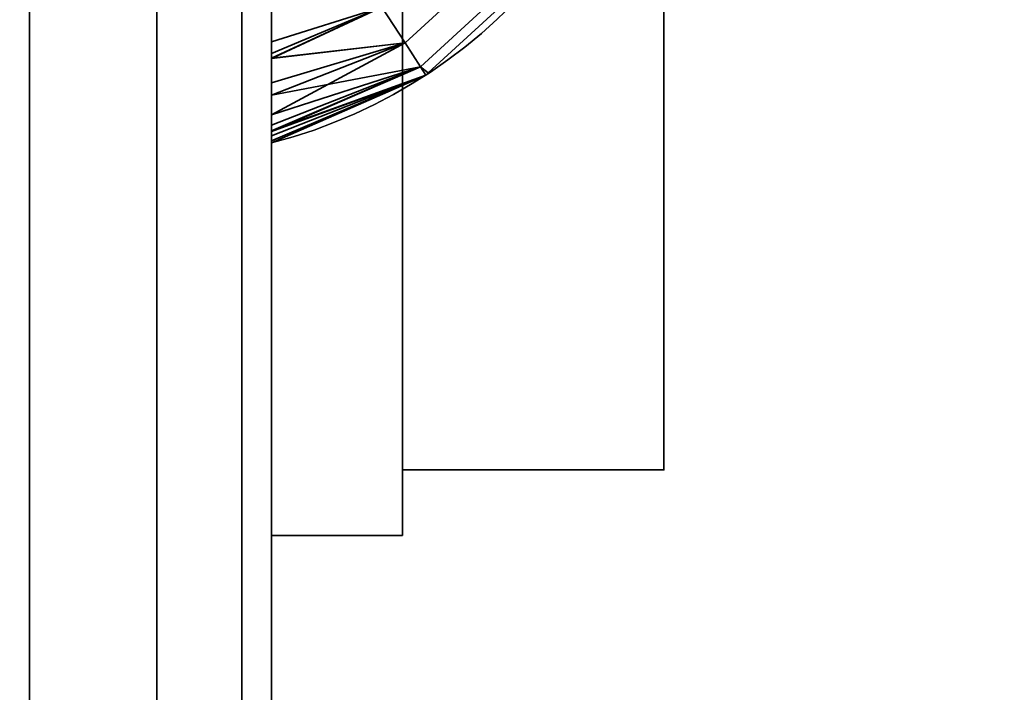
# Model space of a CAD drawing. Header units: millimetres. Extents: x -503 to 6703, y -110 to 249.
# Tile 246 of 656: x 332.57 to 340.1, y -23.7 to -18.56. Entities that reach past the tile are written whole.
import ezdxf

# ---------------------------------------------------------------- set-up
doc = ezdxf.new("R2010")
doc.units = ezdxf.units.MM
doc.layers.add('151', color=7, linetype='Continuous', true_color=0xffffff)

# ---------------------------------------------------------------- blocks, each defined once
blk = doc.blocks.new('UG_SURFACE_086')
at = {"layer": '151', "color": 252, "linetype": 'Continuous', "lineweight": 35}
for points in [[(-368, -9.3, 2075.2499), (-368, -26.22, 2075.2499), (368, -26.22, 2075.2499), (368, -9.3, 2075.2499)], [(-366.5, -9.3, 2073.75), (366.5, -9.3, 2073.75), (366.5, -26.22, 2073.75), (-366.5, -26.22, 2073.75)]]:
    blk.add_3dface(points, dxfattribs=at)
blk = doc.blocks.new('UG_SURFACE_089')
at = {"layer": '151', "color": 252, "linetype": 'Continuous', "lineweight": 35}
for points in [[(331.5, -3.5, 346.25), (331.5, -27.5, 346.25), (332.648, -27.5, 346.0217), (332.648, -3.5, 346.0217)], [(332.648, -3.5, 307.4784), (332.648, -27.5, 307.4784), (331.5, -27.5, 307.25), (331.5, -3.5, 307.25)], [(332.648, -3.5, 346.0217), (332.648, -27.5, 346.0217), (333.6213, -27.5, 345.3713), (333.6213, -3.5, 345.3713)], [(333.6213, -3.5, 308.1287), (333.6213, -27.5, 308.1287), (332.648, -27.5, 307.4784), (332.648, -3.5, 307.4784)], [(333.6213, -3.5, 345.3713), (333.6213, -27.5, 345.3713), (334.2716, -27.5, 344.3981), (334.2716, -3.5, 344.3981)], [(334.2716, -3.5, 309.1019), (334.2716, -27.5, 309.1019), (333.6213, -27.5, 308.1287), (333.6213, -3.5, 308.1287)], [(334.2716, -3.5, 344.3981), (334.2716, -27.5, 344.3981), (334.5, -27.5, 343.25), (334.5, -3.5, 343.25)], [(334.5, -3.5, 310.25), (334.5, -27.5, 310.25), (334.2716, -27.5, 309.1019), (334.2716, -3.5, 309.1019)], [(334.5, -18.4554, 339.75), (334.5, -12.5446, 339.75), (334.5, -3.5, 343.25), (334.5, -27.5, 343.25)], [(334.5, -27.5, 310.25), (334.5, -3.5, 310.25), (334.5, -12.5446, 313.75), (334.5, -18.4554, 313.75)], [(334.5, -18.4554, 317.75), (334.5, -12.5446, 317.75), (334.5, -8.5, 319.75), (334.5, -22.5, 319.75)], [(334.5, -22.5, 333.75), (334.5, -8.5, 333.75), (334.5, -12.5446, 335.75), (334.5, -18.4554, 335.75)], [(335.5, -8.5, 333.75), (334.5, -8.5, 333.75), (334.5, -22.5, 333.75), (335.5, -22.5, 333.75)], [(335.5, -22.5, 319.75), (334.5, -22.5, 319.75), (334.5, -8.5, 319.75), (335.5, -8.5, 319.75)], [(335.5, -8.5, 333.75), (335.5, -22.5, 333.75), (335.5, -22, 331.25), (335.5, -9, 331.25)], [(335.5, -22.5, 319.75), (335.5, -8.5, 319.75), (335.5, -9, 322.25), (335.5, -22, 322.25)], [(335.5, -22, 331.25), (337.5, -22, 331.25), (337.5, -9, 331.25), (335.5, -9, 331.25)], [(335.5, -9, 322.25), (337.5, -9, 322.25), (337.5, -22, 322.25), (335.5, -22, 322.25)], [(337.5, -9, 331.25), (337.5, -22, 331.25), (337.5, -16.1237, 329.6844), (337.5, -14.8763, 329.6844)], [(337.5, -22, 322.25), (337.5, -9, 322.25), (337.5, -15.5, 323.75), (337.5, -16.7202, 324.0094)], [(337.5, -22, 331.25), (337.5, -17.2634, 329.1771), (337.5, -16.1237, 329.6844)], [(337.5, -22, 322.25), (337.5, -16.7202, 324.0094), (337.5, -17.7294, 324.7426)], [(337.5, -18.0981, 328.25), (337.5, -17.2634, 329.1771), (337.5, -22, 331.25)], [(335.52, -18.7354, 317.4571), (336.4217, -17.9087, 317.4571), (336.166, -17.709, 317.6739), (335.3432, -18.4634, 317.6739)], [(336.4217, -17.9087, 314.0429), (335.52, -18.7354, 314.0429), (335.3432, -18.4634, 313.8261), (336.166, -17.709, 313.8261)], [(336.4217, -17.9087, 336.0429), (335.52, -18.7354, 336.0429), (335.3432, -18.4634, 335.8261), (336.166, -17.709, 335.8261)], [(335.52, -18.7354, 339.4571), (336.4217, -17.9087, 339.4571), (336.166, -17.709, 339.6739), (335.3432, -18.4634, 339.6739)], [(337.5, -17.7294, 324.7426), (337.5, -18.3532, 325.8229), (337.5, -22, 322.25)], [(335.6381, -18.9172, 317.1327), (336.5926, -18.0421, 317.1327), (336.4217, -17.9087, 317.4571), (335.52, -18.7354, 317.4571)], [(336.5926, -18.0421, 314.3673), (335.6381, -18.9172, 314.3673), (335.52, -18.7354, 314.0429), (336.4217, -17.9087, 314.0429)], [(336.5926, -18.0421, 336.3673), (335.6381, -18.9172, 336.3673), (335.52, -18.7354, 336.0429), (336.4217, -17.9087, 336.0429)], [(335.6381, -18.9172, 339.1327), (336.5926, -18.0421, 339.1327), (336.4217, -17.9087, 339.4571), (335.52, -18.7354, 339.4571)], [(335.6969, -18.9652, 316.75), (336.6526, -18.089, 316.75), (336.5926, -18.0421, 317.1327), (335.6381, -18.9172, 317.1327)], [(335.6381, -18.9172, 314.3673), (336.5926, -18.0421, 314.3673), (336.6526, -18.089, 314.75), (335.6969, -18.9652, 314.75)], [(335.6381, -18.9172, 336.3673), (336.5926, -18.0421, 336.3673), (336.6526, -18.089, 336.75), (335.6969, -18.9652, 336.75)], [(335.6969, -18.9652, 338.75), (336.6526, -18.089, 338.75), (336.5926, -18.0421, 339.1327), (335.6381, -18.9172, 339.1327)], [(336.6526, -18.089, 338.75), (335.6969, -18.9652, 338.75), (335.6969, -18.9652, 336.75), (336.6526, -18.089, 336.75)], [(336.6526, -18.089, 316.75), (335.6969, -18.9652, 316.75), (335.6969, -18.9652, 314.75), (336.6526, -18.089, 314.75)], [(337.5, -22, 331.25), (337.5, -18.4836, 327.0636), (337.5, -18.0981, 328.25)], [(337.5, -22, 331.25), (337.5, -22, 322.25), (337.5, -18.3532, 325.8229), (337.5, -18.4836, 327.0636)], [(334.5, -27.5, 343.25), (334.5, -18.7277, 339.7161), (334.5, -18.4554, 339.75)], [(334.5, -22.5, 319.75), (334.5, -18.7277, 317.7162), (334.5, -18.4554, 317.75)], [(334.5, -18.4554, 335.75), (334.5, -18.8155, 335.8102), (334.5, -22.5, 333.75)], [(334.5, -18.4554, 313.75), (334.5, -18.8155, 313.8102), (334.5, -27.5, 310.25)], [(334.5, -18.4554, 317.75), (334.5, -18.7277, 317.7162), (335.3432, -18.4634, 317.6739)], [(335.3432, -18.4634, 313.8261), (334.5, -18.8155, 313.8102), (334.5, -18.4554, 313.75)], [(335.3432, -18.4634, 335.8261), (334.5, -18.8155, 335.8102), (334.5, -18.4554, 335.75)], [(334.5, -18.4554, 339.75), (334.5, -18.7277, 339.7161), (335.3432, -18.4634, 339.6739)], [(335.52, -18.7354, 317.4571), (335.3432, -18.4634, 317.6739), (334.5, -18.8523, 317.6621)], [(334.5, -18.7277, 317.7162), (334.5, -18.8523, 317.6621), (335.3432, -18.4634, 317.6739)], [(335.3432, -18.4634, 313.8261), (334.5, -18.8547, 313.832), (334.5, -18.8155, 313.8102)], [(334.5, -18.8547, 313.832), (335.3432, -18.4634, 313.8261), (335.52, -18.7354, 314.0429)], [(335.3432, -18.4634, 335.8261), (334.5, -18.8547, 335.832), (334.5, -18.8155, 335.8102)], [(334.5, -18.8547, 335.832), (335.3432, -18.4634, 335.8261), (335.52, -18.7354, 336.0429)], [(335.52, -18.7354, 339.4571), (335.3432, -18.4634, 339.6739), (334.5, -18.8523, 339.6621)], [(334.5, -18.7277, 339.7161), (334.5, -18.8523, 339.6621), (335.3432, -18.4634, 339.6739)], [(334.5, -18.8523, 339.6621), (334.5, -18.7277, 339.7161), (334.5, -27.5, 343.25)], [(334.5, -18.8523, 317.6621), (334.5, -18.7277, 317.7162), (334.5, -22.5, 319.75)], [(334.5, -18.8523, 317.6621), (334.5, -19.0406, 317.5805), (335.52, -18.7354, 317.4571)], [(335.6381, -18.9172, 317.1327), (335.52, -18.7354, 317.4571), (334.5, -19.2862, 317.3588)], [(334.5, -19.0406, 317.5805), (334.5, -19.2862, 317.3588), (335.52, -18.7354, 317.4571)], [(335.52, -18.7354, 314.0429), (334.5, -19.135, 313.9881), (334.5, -18.8547, 313.832)], [(334.5, -19.135, 313.9881), (335.52, -18.7354, 314.0429), (335.6381, -18.9172, 314.3673)], [(335.52, -18.7354, 336.0429), (334.5, -19.135, 335.9881), (334.5, -18.8547, 335.832)], [(334.5, -19.135, 335.9881), (335.52, -18.7354, 336.0429), (335.6381, -18.9172, 336.3673)], [(334.5, -18.8523, 339.6621), (334.5, -19.0406, 339.5805), (335.52, -18.7354, 339.4571)], [(335.6381, -18.9172, 339.1327), (335.52, -18.7354, 339.4571), (334.5, -19.2862, 339.3587)], [(334.5, -19.0406, 339.5805), (334.5, -19.2862, 339.3587), (335.52, -18.7354, 339.4571)], [(334.5, -22.5, 333.75), (334.5, -18.8155, 335.8102), (334.5, -18.8547, 335.832)], [(334.5, -27.5, 310.25), (334.5, -18.8155, 313.8102), (334.5, -18.8547, 313.832)], [(334.5, -27.5, 343.25), (334.5, -19.0406, 339.5805), (334.5, -18.8523, 339.6621)], [(334.5, -22.5, 319.75), (334.5, -19.0406, 317.5805), (334.5, -18.8523, 317.6621)], [(334.5, -18.8547, 335.832), (334.5, -19.135, 335.9881), (334.5, -22.5, 333.75)], [(334.5, -18.8547, 313.832), (334.5, -19.135, 313.9881), (334.5, -27.5, 310.25)], [(335.6796, -18.981, 316.75), (335.6381, -18.9172, 317.1327), (334.5, -19.4136, 317.1287)], [(334.5, -19.2862, 317.3588), (334.5, -19.4136, 317.1287), (335.6381, -18.9172, 317.1327)], [(335.6381, -18.9172, 314.3673), (334.5, -19.3642, 314.2546), (334.5, -19.135, 313.9881)], [(335.6381, -18.9172, 314.3673), (334.5, -19.4084, 314.3719), (334.5, -19.3642, 314.2546)], [(334.5, -19.4084, 314.3719), (335.6381, -18.9172, 314.3673), (335.6796, -18.981, 314.75)], [(335.6381, -18.9172, 336.3673), (334.5, -19.3642, 336.2547), (334.5, -19.135, 335.9881)], [(335.6381, -18.9172, 336.3673), (334.5, -19.4084, 336.3718), (334.5, -19.3642, 336.2547)], [(334.5, -19.4084, 336.3718), (335.6381, -18.9172, 336.3673), (335.6796, -18.981, 336.75)], [(335.6796, -18.981, 338.75), (335.6381, -18.9172, 339.1327), (334.5, -19.4136, 339.1287)], [(334.5, -19.2862, 339.3587), (334.5, -19.4136, 339.1287), (335.6381, -18.9172, 339.1327)], [(335.6381, -18.9172, 317.1327), (335.6796, -18.981, 316.75), (335.6969, -18.9652, 316.75)], [(335.6969, -18.9652, 314.75), (335.6796, -18.981, 314.75), (335.6381, -18.9172, 314.3673)], [(335.6969, -18.9652, 336.75), (335.6796, -18.981, 336.75), (335.6381, -18.9172, 336.3673)], [(335.6381, -18.9172, 339.1327), (335.6796, -18.981, 338.75), (335.6969, -18.9652, 338.75)], [(335.6796, -18.981, 336.75), (335.6969, -18.9652, 336.75), (335.6969, -18.9652, 338.75), (335.6796, -18.981, 338.75)], [(335.6796, -18.981, 314.75), (335.6969, -18.9652, 314.75), (335.6969, -18.9652, 316.75), (335.6796, -18.981, 316.75)], [(334.5, -19.4136, 317.1287), (334.5, -19.4448, 317.0726), (335.6796, -18.981, 316.75)], [(334.5, -19.4448, 317.0726), (334.5, -19.5, 316.75), (335.6796, -18.981, 316.75)], [(335.6796, -18.981, 314.75), (334.5, -19.4832, 314.5702), (334.5, -19.4084, 314.3719)], [(335.6796, -18.981, 314.75), (334.5, -19.5, 314.75), (334.5, -19.4832, 314.5702)], [(335.6796, -18.981, 336.75), (334.5, -19.4832, 336.5702), (334.5, -19.4084, 336.3718)], [(335.6796, -18.981, 336.75), (334.5, -19.5, 336.75), (334.5, -19.4832, 336.5702)], [(334.5, -19.4136, 339.1287), (334.5, -19.4448, 339.0726), (335.6796, -18.981, 338.75)], [(334.5, -19.4448, 339.0726), (334.5, -19.5, 338.75), (335.6796, -18.981, 338.75)], [(335.6796, -18.981, 338.75), (334.5, -19.5, 338.75), (334.5, -19.5, 336.75), (335.6796, -18.981, 336.75)], [(335.6796, -18.981, 316.75), (334.5, -19.5, 316.75), (334.5, -19.5, 314.75), (335.6796, -18.981, 314.75)], [(334.5, -27.5, 343.25), (334.5, -19.2862, 339.3587), (334.5, -19.0406, 339.5805)], [(334.5, -22.5, 319.75), (334.5, -19.2862, 317.3588), (334.5, -19.0406, 317.5805)], [(334.5, -22.5, 333.75), (334.5, -19.135, 335.9881), (334.5, -19.3642, 336.2547)], [(334.5, -27.5, 310.25), (334.5, -19.135, 313.9881), (334.5, -19.3642, 314.2546)], [(334.5, -19.4136, 339.1287), (334.5, -19.2862, 339.3587), (334.5, -27.5, 343.25)], [(334.5, -19.4136, 317.1287), (334.5, -19.2862, 317.3588), (334.5, -22.5, 319.75)], [(334.5, -22.5, 333.75), (334.5, -19.3642, 336.2547), (334.5, -19.4084, 336.3718)], [(334.5, -27.5, 310.25), (334.5, -19.3642, 314.2546), (334.5, -19.4084, 314.3719)], [(334.5, -19.4084, 336.3718), (334.5, -19.4832, 336.5702), (334.5, -22.5, 333.75)], [(334.5, -19.4084, 314.3719), (334.5, -19.4832, 314.5702), (334.5, -27.5, 310.25)], [(334.5, -27.5, 343.25), (334.5, -19.4448, 339.0726), (334.5, -19.4136, 339.1287)], [(334.5, -22.5, 319.75), (334.5, -19.4448, 317.0726), (334.5, -19.4136, 317.1287)], [(334.5, -19.5, 338.75), (334.5, -19.4448, 339.0726), (334.5, -27.5, 343.25)], [(334.5, -19.5, 316.75), (334.5, -19.4448, 317.0726), (334.5, -22.5, 319.75)], [(334.5, -27.5, 343.25), (334.5, -22.5, 333.75), (334.5, -19.4832, 336.5702), (334.5, -19.5, 336.75)], [(334.5, -27.5, 310.25), (334.5, -19.4832, 314.5702), (334.5, -19.5, 314.75)], [(334.5, -19.5, 336.75), (334.5, -19.5, 338.75), (334.5, -27.5, 343.25)], [(334.5, -19.5, 314.75), (334.5, -19.5, 316.75), (334.5, -22.5, 319.75), (334.5, -27.5, 310.25)], [(335.5, -22.5, 333.75), (335.5, -22.5, 319.75), (335.5, -22, 322.25), (335.5, -22, 331.25)], [(335.5, -22, 322.25), (337.5, -22, 322.25), (337.5, -22, 331.25), (335.5, -22, 331.25)], [(334.5, -27.5, 343.25), (334.5, -27.5, 310.25), (334.5, -22.5, 319.75), (334.5, -22.5, 333.75)], [(335.5, -22.5, 333.75), (334.5, -22.5, 333.75), (334.5, -22.5, 319.75), (335.5, -22.5, 319.75)]]:
    blk.add_3dface(points, dxfattribs=at)
blk = doc.blocks.new('UG_SURFACE_095')
at = {"layer": '151', "color": 252, "linetype": 'Continuous', "lineweight": 35}
for points in [[(331.5, -3.5, 1781.25), (331.5, -27.5, 1781.25), (332.648, -27.5, 1781.0216), (332.648, -3.5, 1781.0216)], [(332.648, -3.5, 1742.4784), (332.648, -27.5, 1742.4784), (331.5, -27.5, 1742.25), (331.5, -3.5, 1742.25)], [(332.648, -3.5, 1781.0216), (332.648, -27.5, 1781.0216), (333.6213, -27.5, 1780.3713), (333.6213, -3.5, 1780.3713)], [(333.6213, -3.5, 1743.1287), (333.6213, -27.5, 1743.1287), (332.648, -27.5, 1742.4784), (332.648, -3.5, 1742.4784)], [(333.6213, -3.5, 1780.3713), (333.6213, -27.5, 1780.3713), (334.2716, -27.5, 1779.3981), (334.2716, -3.5, 1779.3981)], [(334.2716, -3.5, 1744.102), (334.2716, -27.5, 1744.102), (333.6213, -27.5, 1743.1287), (333.6213, -3.5, 1743.1287)], [(334.2716, -3.5, 1779.3981), (334.2716, -27.5, 1779.3981), (334.5, -27.5, 1778.25), (334.5, -3.5, 1778.25)], [(334.5, -3.5, 1745.25), (334.5, -27.5, 1745.25), (334.2716, -27.5, 1744.102), (334.2716, -3.5, 1744.102)], [(334.5, -18.4554, 1774.75), (334.5, -12.5446, 1774.75), (334.5, -3.5, 1778.25), (334.5, -27.5, 1778.25)], [(334.5, -27.5, 1745.25), (334.5, -3.5, 1745.25), (334.5, -12.5446, 1748.75), (334.5, -18.4554, 1748.75)], [(334.5, -18.4554, 1752.75), (334.5, -12.5446, 1752.75), (334.5, -8.5, 1754.75), (334.5, -22.5, 1754.75)], [(334.5, -22.5, 1768.75), (334.5, -8.5, 1768.75), (334.5, -12.5446, 1770.75), (334.5, -18.4554, 1770.75)], [(335.5, -8.5, 1768.75), (334.5, -8.5, 1768.75), (334.5, -22.5, 1768.75), (335.5, -22.5, 1768.75)], [(335.5, -22.5, 1754.75), (334.5, -22.5, 1754.75), (334.5, -8.5, 1754.75), (335.5, -8.5, 1754.75)], [(335.5, -8.5, 1768.75), (335.5, -22.5, 1768.75), (335.5, -22, 1766.25), (335.5, -9, 1766.25)], [(335.5, -22.5, 1754.75), (335.5, -8.5, 1754.75), (335.5, -9, 1757.25), (335.5, -22, 1757.25)], [(335.5, -22, 1766.25), (337.5, -22, 1766.25), (337.5, -9, 1766.25), (335.5, -9, 1766.25)], [(335.5, -9, 1757.25), (337.5, -9, 1757.25), (337.5, -22, 1757.25), (335.5, -22, 1757.25)], [(337.5, -9, 1766.25), (337.5, -22, 1766.25), (337.5, -16.1237, 1764.6844), (337.5, -14.8763, 1764.6844)], [(337.5, -22, 1757.25), (337.5, -9, 1757.25), (337.5, -15.5, 1758.75), (337.5, -16.7202, 1759.0094)], [(337.5, -22, 1766.25), (337.5, -17.2634, 1764.1771), (337.5, -16.1237, 1764.6844)], [(337.5, -22, 1757.25), (337.5, -16.7202, 1759.0094), (337.5, -17.7294, 1759.7426)], [(337.5, -22, 1766.25), (337.5, -18.0981, 1763.25), (337.5, -17.2634, 1764.1771)], [(335.52, -18.7354, 1752.4571), (336.4217, -17.9087, 1752.4571), (336.166, -17.709, 1752.6739), (335.3432, -18.4634, 1752.6739)], [(336.4217, -17.9087, 1749.0429), (335.52, -18.7354, 1749.0429), (335.3432, -18.4634, 1748.8261), (336.166, -17.709, 1748.8261)], [(336.4217, -17.9087, 1771.0429), (335.52, -18.7354, 1771.0429), (335.3432, -18.4634, 1770.8261), (336.166, -17.709, 1770.8261)], [(335.52, -18.7354, 1774.4571), (336.4217, -17.9087, 1774.4571), (336.166, -17.709, 1774.6739), (335.3432, -18.4634, 1774.6739)], [(337.5, -22, 1757.25), (337.5, -17.7294, 1759.7426), (337.5, -18.3532, 1760.8229)], [(335.6381, -18.9172, 1752.1327), (336.5926, -18.0421, 1752.1327), (336.4217, -17.9087, 1752.4571), (335.52, -18.7354, 1752.4571)], [(336.5926, -18.0421, 1749.3674), (335.6381, -18.9172, 1749.3674), (335.52, -18.7354, 1749.0429), (336.4217, -17.9087, 1749.0429)], [(336.5926, -18.0421, 1771.3673), (335.6381, -18.9172, 1771.3673), (335.52, -18.7354, 1771.0429), (336.4217, -17.9087, 1771.0429)], [(335.6381, -18.9172, 1774.1327), (336.5926, -18.0421, 1774.1327), (336.4217, -17.9087, 1774.4571), (335.52, -18.7354, 1774.4571)], [(335.6969, -18.9652, 1751.75), (336.6526, -18.089, 1751.75), (336.5926, -18.0421, 1752.1327), (335.6381, -18.9172, 1752.1327)], [(335.6381, -18.9172, 1749.3674), (336.5926, -18.0421, 1749.3674), (336.6526, -18.089, 1749.75), (335.6969, -18.9652, 1749.75)], [(335.6381, -18.9172, 1771.3673), (336.5926, -18.0421, 1771.3673), (336.6526, -18.089, 1771.75), (335.6969, -18.9652, 1771.75)], [(335.6969, -18.9652, 1773.7499), (336.6526, -18.089, 1773.7499), (336.5926, -18.0421, 1774.1327), (335.6381, -18.9172, 1774.1327)], [(336.6526, -18.089, 1773.7499), (335.6969, -18.9652, 1773.7499), (335.6969, -18.9652, 1771.75), (336.6526, -18.089, 1771.75)], [(336.6526, -18.089, 1751.75), (335.6969, -18.9652, 1751.75), (335.6969, -18.9652, 1749.75), (336.6526, -18.089, 1749.75)], [(337.5, -18.4836, 1762.0636), (337.5, -18.0981, 1763.25), (337.5, -22, 1766.25)], [(337.5, -18.3532, 1760.8229), (337.5, -18.4836, 1762.0636), (337.5, -22, 1766.25), (337.5, -22, 1757.25)], [(334.5, -27.5, 1778.25), (334.5, -18.7277, 1774.7161), (334.5, -18.4554, 1774.75)], [(334.5, -22.5, 1754.75), (334.5, -18.7277, 1752.7162), (334.5, -18.4554, 1752.75)], [(334.5, -18.4554, 1770.75), (334.5, -18.8155, 1770.8101), (334.5, -22.5, 1768.75)], [(334.5, -18.4554, 1748.75), (334.5, -18.8155, 1748.8102), (334.5, -27.5, 1745.25)], [(334.5, -18.4554, 1752.75), (334.5, -18.7277, 1752.7162), (335.3432, -18.4634, 1752.6739)], [(335.3432, -18.4634, 1748.8261), (334.5, -18.8155, 1748.8102), (334.5, -18.4554, 1748.75)], [(335.3432, -18.4634, 1770.8261), (334.5, -18.8155, 1770.8101), (334.5, -18.4554, 1770.75)], [(334.5, -18.4554, 1774.75), (334.5, -18.7277, 1774.7161), (335.3432, -18.4634, 1774.6739)], [(335.52, -18.7354, 1752.4571), (335.3432, -18.4634, 1752.6739), (334.5, -18.8523, 1752.6622)], [(334.5, -18.7277, 1752.7162), (334.5, -18.8523, 1752.6622), (335.3432, -18.4634, 1752.6739)], [(335.3432, -18.4634, 1748.8261), (334.5, -18.8547, 1748.832), (334.5, -18.8155, 1748.8102)], [(334.5, -18.8547, 1748.832), (335.3432, -18.4634, 1748.8261), (335.52, -18.7354, 1749.0429)], [(335.3432, -18.4634, 1770.8261), (334.5, -18.8547, 1770.8319), (334.5, -18.8155, 1770.8101)], [(334.5, -18.8547, 1770.8319), (335.3432, -18.4634, 1770.8261), (335.52, -18.7354, 1771.0429)], [(335.52, -18.7354, 1774.4571), (335.3432, -18.4634, 1774.6739), (334.5, -18.8523, 1774.6621)], [(334.5, -18.7277, 1774.7161), (334.5, -18.8523, 1774.6621), (335.3432, -18.4634, 1774.6739)], [(334.5, -18.8523, 1774.6621), (334.5, -18.7277, 1774.7161), (334.5, -27.5, 1778.25)], [(334.5, -18.8523, 1752.6622), (334.5, -18.7277, 1752.7162), (334.5, -22.5, 1754.75)], [(334.5, -18.8523, 1752.6622), (334.5, -19.0406, 1752.5805), (335.52, -18.7354, 1752.4571)], [(335.6381, -18.9172, 1752.1327), (335.52, -18.7354, 1752.4571), (334.5, -19.2862, 1752.3588)], [(334.5, -19.0406, 1752.5805), (334.5, -19.2862, 1752.3588), (335.52, -18.7354, 1752.4571)], [(335.52, -18.7354, 1749.0429), (334.5, -19.135, 1748.988), (334.5, -18.8547, 1748.832)], [(334.5, -19.135, 1748.988), (335.52, -18.7354, 1749.0429), (335.6381, -18.9172, 1749.3674)], [(335.52, -18.7354, 1771.0429), (334.5, -19.135, 1770.9881), (334.5, -18.8547, 1770.8319)], [(334.5, -19.135, 1770.9881), (335.52, -18.7354, 1771.0429), (335.6381, -18.9172, 1771.3673)], [(334.5, -18.8523, 1774.6621), (334.5, -19.0406, 1774.5805), (335.52, -18.7354, 1774.4571)], [(335.6381, -18.9172, 1774.1327), (335.52, -18.7354, 1774.4571), (334.5, -19.2862, 1774.3587)], [(334.5, -19.0406, 1774.5805), (334.5, -19.2862, 1774.3587), (335.52, -18.7354, 1774.4571)], [(334.5, -22.5, 1768.75), (334.5, -18.8155, 1770.8101), (334.5, -18.8547, 1770.8319)], [(334.5, -27.5, 1745.25), (334.5, -18.8155, 1748.8102), (334.5, -18.8547, 1748.832)], [(334.5, -27.5, 1778.25), (334.5, -19.0406, 1774.5805), (334.5, -18.8523, 1774.6621)], [(334.5, -22.5, 1754.75), (334.5, -19.0406, 1752.5805), (334.5, -18.8523, 1752.6622)], [(334.5, -18.8547, 1770.8319), (334.5, -19.135, 1770.9881), (334.5, -22.5, 1768.75)], [(334.5, -18.8547, 1748.832), (334.5, -19.135, 1748.988), (334.5, -27.5, 1745.25)], [(335.6796, -18.981, 1751.75), (335.6381, -18.9172, 1752.1327), (334.5, -19.4136, 1752.1287)], [(334.5, -19.2862, 1752.3588), (334.5, -19.4136, 1752.1287), (335.6381, -18.9172, 1752.1327)], [(335.6381, -18.9172, 1749.3674), (334.5, -19.3642, 1749.2547), (334.5, -19.135, 1748.988)], [(335.6381, -18.9172, 1749.3674), (334.5, -19.4084, 1749.3719), (334.5, -19.3642, 1749.2547)], [(334.5, -19.4084, 1749.3719), (335.6381, -18.9172, 1749.3674), (335.6796, -18.981, 1749.75)], [(335.6381, -18.9172, 1771.3673), (334.5, -19.3642, 1771.2547), (334.5, -19.135, 1770.9881)], [(335.6381, -18.9172, 1771.3673), (334.5, -19.4084, 1771.3718), (334.5, -19.3642, 1771.2547)], [(334.5, -19.4084, 1771.3718), (335.6381, -18.9172, 1771.3673), (335.6796, -18.981, 1771.75)], [(335.6796, -18.981, 1773.7499), (335.6381, -18.9172, 1774.1327), (334.5, -19.4136, 1774.1288)], [(334.5, -19.2862, 1774.3587), (334.5, -19.4136, 1774.1288), (335.6381, -18.9172, 1774.1327)], [(335.6381, -18.9172, 1752.1327), (335.6796, -18.981, 1751.75), (335.6969, -18.9652, 1751.75)], [(335.6969, -18.9652, 1749.75), (335.6796, -18.981, 1749.75), (335.6381, -18.9172, 1749.3674)], [(335.6969, -18.9652, 1771.75), (335.6796, -18.981, 1771.75), (335.6381, -18.9172, 1771.3673)], [(335.6381, -18.9172, 1774.1327), (335.6796, -18.981, 1773.7499), (335.6969, -18.9652, 1773.7499)], [(335.6796, -18.981, 1771.75), (335.6969, -18.9652, 1771.75), (335.6969, -18.9652, 1773.7499), (335.6796, -18.981, 1773.7499)], [(335.6796, -18.981, 1749.75), (335.6969, -18.9652, 1749.75), (335.6969, -18.9652, 1751.75), (335.6796, -18.981, 1751.75)], [(334.5, -19.4136, 1752.1287), (334.5, -19.4448, 1752.0726), (335.6796, -18.981, 1751.75)], [(334.5, -19.4448, 1752.0726), (334.5, -19.5, 1751.75), (335.6796, -18.981, 1751.75)], [(335.6796, -18.981, 1749.75), (334.5, -19.4832, 1749.5703), (334.5, -19.4084, 1749.3719)], [(335.6796, -18.981, 1749.75), (334.5, -19.5, 1749.75), (334.5, -19.4832, 1749.5703)], [(335.6796, -18.981, 1771.75), (334.5, -19.4832, 1771.5702), (334.5, -19.4084, 1771.3718)], [(335.6796, -18.981, 1771.75), (334.5, -19.5, 1771.75), (334.5, -19.4832, 1771.5702)], [(334.5, -19.4136, 1774.1288), (334.5, -19.4448, 1774.0726), (335.6796, -18.981, 1773.7499)], [(334.5, -19.4448, 1774.0726), (334.5, -19.5, 1773.7499), (335.6796, -18.981, 1773.7499)], [(335.6796, -18.981, 1773.7499), (334.5, -19.5, 1773.7499), (334.5, -19.5, 1771.75), (335.6796, -18.981, 1771.75)], [(335.6796, -18.981, 1751.75), (334.5, -19.5, 1751.75), (334.5, -19.5, 1749.75), (335.6796, -18.981, 1749.75)], [(334.5, -27.5, 1778.25), (334.5, -19.2862, 1774.3587), (334.5, -19.0406, 1774.5805)], [(334.5, -22.5, 1754.75), (334.5, -19.2862, 1752.3588), (334.5, -19.0406, 1752.5805)], [(334.5, -22.5, 1768.75), (334.5, -19.135, 1770.9881), (334.5, -19.3642, 1771.2547)], [(334.5, -27.5, 1745.25), (334.5, -19.135, 1748.988), (334.5, -19.3642, 1749.2547)], [(334.5, -19.4136, 1774.1288), (334.5, -19.2862, 1774.3587), (334.5, -27.5, 1778.25)], [(334.5, -19.4136, 1752.1287), (334.5, -19.2862, 1752.3588), (334.5, -22.5, 1754.75)], [(334.5, -22.5, 1768.75), (334.5, -19.3642, 1771.2547), (334.5, -19.4084, 1771.3718)], [(334.5, -27.5, 1745.25), (334.5, -19.3642, 1749.2547), (334.5, -19.4084, 1749.3719)], [(334.5, -19.4084, 1771.3718), (334.5, -19.4832, 1771.5702), (334.5, -22.5, 1768.75)], [(334.5, -19.4084, 1749.3719), (334.5, -19.4832, 1749.5703), (334.5, -27.5, 1745.25)], [(334.5, -27.5, 1778.25), (334.5, -19.4448, 1774.0726), (334.5, -19.4136, 1774.1288)], [(334.5, -22.5, 1754.75), (334.5, -19.4448, 1752.0726), (334.5, -19.4136, 1752.1287)], [(334.5, -19.5, 1773.7499), (334.5, -19.4448, 1774.0726), (334.5, -27.5, 1778.25)], [(334.5, -19.5, 1751.75), (334.5, -19.4448, 1752.0726), (334.5, -22.5, 1754.75)], [(334.5, -27.5, 1778.25), (334.5, -22.5, 1768.75), (334.5, -19.4832, 1771.5702), (334.5, -19.5, 1771.75)], [(334.5, -27.5, 1745.25), (334.5, -19.4832, 1749.5703), (334.5, -19.5, 1749.75)], [(334.5, -19.5, 1771.75), (334.5, -19.5, 1773.7499), (334.5, -27.5, 1778.25)], [(334.5, -19.5, 1749.75), (334.5, -19.5, 1751.75), (334.5, -22.5, 1754.75), (334.5, -27.5, 1745.25)], [(335.5, -22.5, 1768.75), (335.5, -22.5, 1754.75), (335.5, -22, 1757.25), (335.5, -22, 1766.25)], [(335.5, -22, 1757.25), (337.5, -22, 1757.25), (337.5, -22, 1766.25), (335.5, -22, 1766.25)], [(334.5, -27.5, 1778.25), (334.5, -27.5, 1745.25), (334.5, -22.5, 1754.75), (334.5, -22.5, 1768.75)], [(335.5, -22.5, 1768.75), (334.5, -22.5, 1768.75), (334.5, -22.5, 1754.75), (335.5, -22.5, 1754.75)]]:
    blk.add_3dface(points, dxfattribs=at)
blk = doc.blocks.new('UG_SURFACE_101')
at = {"layer": '151', "color": 252, "linetype": 'Continuous', "lineweight": 35}
for points in [[(331.5, -3.5, 1531.25), (331.5, -27.5, 1531.25), (332.648, -27.5, 1531.0216), (332.648, -3.5, 1531.0216)], [(332.648, -3.5, 1492.4784), (332.648, -27.5, 1492.4784), (331.5, -27.5, 1492.25), (331.5, -3.5, 1492.25)], [(332.648, -3.5, 1531.0216), (332.648, -27.5, 1531.0216), (333.6213, -27.5, 1530.3713), (333.6213, -3.5, 1530.3713)], [(333.6213, -3.5, 1493.1287), (333.6213, -27.5, 1493.1287), (332.648, -27.5, 1492.4784), (332.648, -3.5, 1492.4784)], [(333.6213, -3.5, 1530.3713), (333.6213, -27.5, 1530.3713), (334.2716, -27.5, 1529.3981), (334.2716, -3.5, 1529.3981)], [(334.2716, -3.5, 1494.102), (334.2716, -27.5, 1494.102), (333.6213, -27.5, 1493.1287), (333.6213, -3.5, 1493.1287)], [(334.2716, -3.5, 1529.3981), (334.2716, -27.5, 1529.3981), (334.5, -27.5, 1528.25), (334.5, -3.5, 1528.25)], [(334.5, -3.5, 1495.25), (334.5, -27.5, 1495.25), (334.2716, -27.5, 1494.102), (334.2716, -3.5, 1494.102)], [(334.5, -18.4554, 1524.75), (334.5, -12.5446, 1524.75), (334.5, -3.5, 1528.25), (334.5, -27.5, 1528.25)], [(334.5, -27.5, 1495.25), (334.5, -3.5, 1495.25), (334.5, -12.5446, 1498.75), (334.5, -18.4554, 1498.75)], [(334.5, -18.4554, 1502.75), (334.5, -12.5446, 1502.75), (334.5, -8.5, 1504.75), (334.5, -22.5, 1504.75)], [(334.5, -22.5, 1518.75), (334.5, -8.5, 1518.75), (334.5, -12.5446, 1520.75), (334.5, -18.4554, 1520.75)], [(335.5, -8.5, 1518.75), (334.5, -8.5, 1518.75), (334.5, -22.5, 1518.75), (335.5, -22.5, 1518.75)], [(335.5, -22.5, 1504.75), (334.5, -22.5, 1504.75), (334.5, -8.5, 1504.75), (335.5, -8.5, 1504.75)], [(335.5, -8.5, 1518.75), (335.5, -22.5, 1518.75), (335.5, -22, 1516.25), (335.5, -9, 1516.25)], [(335.5, -22.5, 1504.75), (335.5, -8.5, 1504.75), (335.5, -9, 1507.25), (335.5, -22, 1507.25)], [(335.5, -22, 1516.25), (337.5, -22, 1516.25), (337.5, -9, 1516.25), (335.5, -9, 1516.25)], [(335.5, -9, 1507.25), (337.5, -9, 1507.25), (337.5, -22, 1507.25), (335.5, -22, 1507.25)], [(337.5, -9, 1516.25), (337.5, -22, 1516.25), (337.5, -16.1237, 1514.6844), (337.5, -14.8763, 1514.6844)], [(337.5, -22, 1507.25), (337.5, -9, 1507.25), (337.5, -15.5, 1508.75), (337.5, -16.7202, 1509.0094)], [(337.5, -22, 1516.25), (337.5, -17.2634, 1514.1771), (337.5, -16.1237, 1514.6844)], [(337.5, -22, 1507.25), (337.5, -16.7202, 1509.0094), (337.5, -17.7294, 1509.7426)], [(337.5, -22, 1516.25), (337.5, -18.0981, 1513.25), (337.5, -17.2634, 1514.1771)], [(335.52, -18.7354, 1502.4571), (336.4217, -17.9087, 1502.4571), (336.166, -17.709, 1502.6739), (335.3432, -18.4634, 1502.6739)], [(336.4217, -17.9087, 1499.0429), (335.52, -18.7354, 1499.0429), (335.3432, -18.4634, 1498.8261), (336.166, -17.709, 1498.8261)], [(336.4217, -17.9087, 1521.0429), (335.52, -18.7354, 1521.0429), (335.3432, -18.4634, 1520.8261), (336.166, -17.709, 1520.8261)], [(335.52, -18.7354, 1524.4571), (336.4217, -17.9087, 1524.4571), (336.166, -17.709, 1524.6739), (335.3432, -18.4634, 1524.6739)], [(337.5, -22, 1507.25), (337.5, -17.7294, 1509.7426), (337.5, -18.3532, 1510.8229)], [(335.6381, -18.9172, 1502.1327), (336.5926, -18.0421, 1502.1327), (336.4217, -17.9087, 1502.4571), (335.52, -18.7354, 1502.4571)], [(336.5926, -18.0421, 1499.3674), (335.6381, -18.9172, 1499.3674), (335.52, -18.7354, 1499.0429), (336.4217, -17.9087, 1499.0429)], [(336.5926, -18.0421, 1521.3673), (335.6381, -18.9172, 1521.3673), (335.52, -18.7354, 1521.0429), (336.4217, -17.9087, 1521.0429)], [(335.6381, -18.9172, 1524.1327), (336.5926, -18.0421, 1524.1327), (336.4217, -17.9087, 1524.4571), (335.52, -18.7354, 1524.4571)], [(335.6969, -18.9652, 1501.75), (336.6526, -18.089, 1501.75), (336.5926, -18.0421, 1502.1327), (335.6381, -18.9172, 1502.1327)], [(335.6381, -18.9172, 1499.3674), (336.5926, -18.0421, 1499.3674), (336.6526, -18.089, 1499.75), (335.6969, -18.9652, 1499.75)], [(335.6381, -18.9172, 1521.3673), (336.5926, -18.0421, 1521.3673), (336.6526, -18.089, 1521.75), (335.6969, -18.9652, 1521.75)], [(335.6969, -18.9652, 1523.7499), (336.6526, -18.089, 1523.7499), (336.5926, -18.0421, 1524.1327), (335.6381, -18.9172, 1524.1327)], [(336.6526, -18.089, 1523.7499), (335.6969, -18.9652, 1523.7499), (335.6969, -18.9652, 1521.75), (336.6526, -18.089, 1521.75)], [(336.6526, -18.089, 1501.75), (335.6969, -18.9652, 1501.75), (335.6969, -18.9652, 1499.75), (336.6526, -18.089, 1499.75)], [(337.5, -18.4836, 1512.0636), (337.5, -18.0981, 1513.25), (337.5, -22, 1516.25)], [(337.5, -18.3532, 1510.8229), (337.5, -18.4836, 1512.0636), (337.5, -22, 1516.25), (337.5, -22, 1507.25)], [(334.5, -27.5, 1528.25), (334.5, -18.7277, 1524.7161), (334.5, -18.4554, 1524.75)], [(334.5, -22.5, 1504.75), (334.5, -18.7277, 1502.7162), (334.5, -18.4554, 1502.75)], [(334.5, -18.4554, 1520.75), (334.5, -18.8155, 1520.8101), (334.5, -22.5, 1518.75)], [(334.5, -18.4554, 1498.75), (334.5, -18.8155, 1498.8102), (334.5, -27.5, 1495.25)], [(334.5, -18.4554, 1502.75), (334.5, -18.7277, 1502.7162), (335.3432, -18.4634, 1502.6739)], [(335.3432, -18.4634, 1498.8261), (334.5, -18.8155, 1498.8102), (334.5, -18.4554, 1498.75)], [(335.3432, -18.4634, 1520.8261), (334.5, -18.8155, 1520.8101), (334.5, -18.4554, 1520.75)], [(334.5, -18.4554, 1524.75), (334.5, -18.7277, 1524.7161), (335.3432, -18.4634, 1524.6739)], [(335.52, -18.7354, 1502.4571), (335.3432, -18.4634, 1502.6739), (334.5, -18.8523, 1502.6622)], [(334.5, -18.7277, 1502.7162), (334.5, -18.8523, 1502.6622), (335.3432, -18.4634, 1502.6739)], [(335.3432, -18.4634, 1498.8261), (334.5, -18.8547, 1498.832), (334.5, -18.8155, 1498.8102)], [(334.5, -18.8547, 1498.832), (335.3432, -18.4634, 1498.8261), (335.52, -18.7354, 1499.0429)], [(335.3432, -18.4634, 1520.8261), (334.5, -18.8547, 1520.8319), (334.5, -18.8155, 1520.8101)], [(334.5, -18.8547, 1520.8319), (335.3432, -18.4634, 1520.8261), (335.52, -18.7354, 1521.0429)], [(335.52, -18.7354, 1524.4571), (335.3432, -18.4634, 1524.6739), (334.5, -18.8523, 1524.6621)], [(334.5, -18.7277, 1524.7161), (334.5, -18.8523, 1524.6621), (335.3432, -18.4634, 1524.6739)], [(334.5, -18.8523, 1524.6621), (334.5, -18.7277, 1524.7161), (334.5, -27.5, 1528.25)], [(334.5, -18.8523, 1502.6622), (334.5, -18.7277, 1502.7162), (334.5, -22.5, 1504.75)], [(334.5, -18.8523, 1502.6622), (334.5, -19.0406, 1502.5805), (335.52, -18.7354, 1502.4571)], [(335.6381, -18.9172, 1502.1327), (335.52, -18.7354, 1502.4571), (334.5, -19.2862, 1502.3588)], [(334.5, -19.0406, 1502.5805), (334.5, -19.2862, 1502.3588), (335.52, -18.7354, 1502.4571)], [(335.52, -18.7354, 1499.0429), (334.5, -19.135, 1498.988), (334.5, -18.8547, 1498.832)], [(334.5, -19.135, 1498.988), (335.52, -18.7354, 1499.0429), (335.6381, -18.9172, 1499.3674)], [(335.52, -18.7354, 1521.0429), (334.5, -19.135, 1520.9881), (334.5, -18.8547, 1520.8319)], [(334.5, -19.135, 1520.9881), (335.52, -18.7354, 1521.0429), (335.6381, -18.9172, 1521.3673)], [(334.5, -18.8523, 1524.6621), (334.5, -19.0406, 1524.5805), (335.52, -18.7354, 1524.4571)], [(335.6381, -18.9172, 1524.1327), (335.52, -18.7354, 1524.4571), (334.5, -19.2862, 1524.3587)], [(334.5, -19.0406, 1524.5805), (334.5, -19.2862, 1524.3587), (335.52, -18.7354, 1524.4571)], [(334.5, -22.5, 1518.75), (334.5, -18.8155, 1520.8101), (334.5, -18.8547, 1520.8319)], [(334.5, -27.5, 1495.25), (334.5, -18.8155, 1498.8102), (334.5, -18.8547, 1498.832)], [(334.5, -27.5, 1528.25), (334.5, -19.0406, 1524.5805), (334.5, -18.8523, 1524.6621)], [(334.5, -22.5, 1504.75), (334.5, -19.0406, 1502.5805), (334.5, -18.8523, 1502.6622)], [(334.5, -18.8547, 1520.8319), (334.5, -19.135, 1520.9881), (334.5, -22.5, 1518.75)], [(334.5, -18.8547, 1498.832), (334.5, -19.135, 1498.988), (334.5, -27.5, 1495.25)], [(335.6796, -18.981, 1501.75), (335.6381, -18.9172, 1502.1327), (334.5, -19.4136, 1502.1287)], [(334.5, -19.2862, 1502.3588), (334.5, -19.4136, 1502.1287), (335.6381, -18.9172, 1502.1327)], [(335.6381, -18.9172, 1499.3674), (334.5, -19.3642, 1499.2547), (334.5, -19.135, 1498.988)], [(335.6381, -18.9172, 1499.3674), (334.5, -19.4084, 1499.3719), (334.5, -19.3642, 1499.2547)], [(334.5, -19.4084, 1499.3719), (335.6381, -18.9172, 1499.3674), (335.6796, -18.981, 1499.75)], [(335.6381, -18.9172, 1521.3673), (334.5, -19.3642, 1521.2547), (334.5, -19.135, 1520.9881)], [(335.6381, -18.9172, 1521.3673), (334.5, -19.4084, 1521.3718), (334.5, -19.3642, 1521.2547)], [(334.5, -19.4084, 1521.3718), (335.6381, -18.9172, 1521.3673), (335.6796, -18.981, 1521.75)], [(335.6796, -18.981, 1523.7499), (335.6381, -18.9172, 1524.1327), (334.5, -19.4136, 1524.1288)], [(334.5, -19.2862, 1524.3587), (334.5, -19.4136, 1524.1288), (335.6381, -18.9172, 1524.1327)], [(335.6381, -18.9172, 1502.1327), (335.6796, -18.981, 1501.75), (335.6969, -18.9652, 1501.75)], [(335.6969, -18.9652, 1499.75), (335.6796, -18.981, 1499.75), (335.6381, -18.9172, 1499.3674)], [(335.6969, -18.9652, 1521.75), (335.6796, -18.981, 1521.75), (335.6381, -18.9172, 1521.3673)], [(335.6381, -18.9172, 1524.1327), (335.6796, -18.981, 1523.7499), (335.6969, -18.9652, 1523.7499)], [(335.6796, -18.981, 1521.75), (335.6969, -18.9652, 1521.75), (335.6969, -18.9652, 1523.7499), (335.6796, -18.981, 1523.7499)], [(335.6796, -18.981, 1499.75), (335.6969, -18.9652, 1499.75), (335.6969, -18.9652, 1501.75), (335.6796, -18.981, 1501.75)], [(334.5, -19.4136, 1502.1287), (334.5, -19.4448, 1502.0726), (335.6796, -18.981, 1501.75)], [(334.5, -19.4448, 1502.0726), (334.5, -19.5, 1501.75), (335.6796, -18.981, 1501.75)], [(335.6796, -18.981, 1499.75), (334.5, -19.4832, 1499.5703), (334.5, -19.4084, 1499.3719)], [(335.6796, -18.981, 1499.75), (334.5, -19.5, 1499.75), (334.5, -19.4832, 1499.5703)], [(335.6796, -18.981, 1521.75), (334.5, -19.4832, 1521.5702), (334.5, -19.4084, 1521.3718)], [(335.6796, -18.981, 1521.75), (334.5, -19.5, 1521.75), (334.5, -19.4832, 1521.5702)], [(334.5, -19.4136, 1524.1288), (334.5, -19.4448, 1524.0726), (335.6796, -18.981, 1523.7499)], [(334.5, -19.4448, 1524.0726), (334.5, -19.5, 1523.7499), (335.6796, -18.981, 1523.7499)], [(335.6796, -18.981, 1523.7499), (334.5, -19.5, 1523.7499), (334.5, -19.5, 1521.75), (335.6796, -18.981, 1521.75)], [(335.6796, -18.981, 1501.75), (334.5, -19.5, 1501.75), (334.5, -19.5, 1499.75), (335.6796, -18.981, 1499.75)], [(334.5, -27.5, 1528.25), (334.5, -19.2862, 1524.3587), (334.5, -19.0406, 1524.5805)], [(334.5, -22.5, 1504.75), (334.5, -19.2862, 1502.3588), (334.5, -19.0406, 1502.5805)], [(334.5, -22.5, 1518.75), (334.5, -19.135, 1520.9881), (334.5, -19.3642, 1521.2547)], [(334.5, -27.5, 1495.25), (334.5, -19.135, 1498.988), (334.5, -19.3642, 1499.2547)], [(334.5, -19.4136, 1524.1288), (334.5, -19.2862, 1524.3587), (334.5, -27.5, 1528.25)], [(334.5, -19.4136, 1502.1287), (334.5, -19.2862, 1502.3588), (334.5, -22.5, 1504.75)], [(334.5, -22.5, 1518.75), (334.5, -19.3642, 1521.2547), (334.5, -19.4084, 1521.3718)], [(334.5, -27.5, 1495.25), (334.5, -19.3642, 1499.2547), (334.5, -19.4084, 1499.3719)], [(334.5, -19.4084, 1521.3718), (334.5, -19.4832, 1521.5702), (334.5, -22.5, 1518.75)], [(334.5, -19.4084, 1499.3719), (334.5, -19.4832, 1499.5703), (334.5, -27.5, 1495.25)], [(334.5, -27.5, 1528.25), (334.5, -19.4448, 1524.0726), (334.5, -19.4136, 1524.1288)], [(334.5, -22.5, 1504.75), (334.5, -19.4448, 1502.0726), (334.5, -19.4136, 1502.1287)], [(334.5, -19.5, 1523.7499), (334.5, -19.4448, 1524.0726), (334.5, -27.5, 1528.25)], [(334.5, -19.5, 1501.75), (334.5, -19.4448, 1502.0726), (334.5, -22.5, 1504.75)], [(334.5, -27.5, 1528.25), (334.5, -22.5, 1518.75), (334.5, -19.4832, 1521.5702), (334.5, -19.5, 1521.75)], [(334.5, -27.5, 1495.25), (334.5, -19.4832, 1499.5703), (334.5, -19.5, 1499.75)], [(334.5, -19.5, 1521.75), (334.5, -19.5, 1523.7499), (334.5, -27.5, 1528.25)], [(334.5, -19.5, 1499.75), (334.5, -19.5, 1501.75), (334.5, -22.5, 1504.75), (334.5, -27.5, 1495.25)], [(335.5, -22.5, 1518.75), (335.5, -22.5, 1504.75), (335.5, -22, 1507.25), (335.5, -22, 1516.25)], [(335.5, -22, 1507.25), (337.5, -22, 1507.25), (337.5, -22, 1516.25), (335.5, -22, 1516.25)], [(334.5, -27.5, 1528.25), (334.5, -27.5, 1495.25), (334.5, -22.5, 1504.75), (334.5, -22.5, 1518.75)], [(335.5, -22.5, 1518.75), (334.5, -22.5, 1518.75), (334.5, -22.5, 1504.75), (335.5, -22.5, 1504.75)]]:
    blk.add_3dface(points, dxfattribs=at)

msp = doc.modelspace()

# ---------------------------------------------------------------- linework, layer by layer
at = {"layer": '151', "color": 251, "linetype": 'Continuous', "lineweight": -3, "true_color": 0x636466}
for p, q in [((334.5, -27.5, 343.25), (334.5, -3.5, 343.25)), ((334.5, -27.5, 310.25), (334.5, -3.5, 310.25)), ((334.5, -27.5, 1778.25), (334.5, -3.5, 1778.25)), ((334.5, -27.5, 1745.25), (334.5, -3.5, 1745.25)), ((334.5, -27.5, 1495.25), (334.5, -3.5, 1495.25)), ((334.5, -27.5, 1528.25), (334.5, -3.5, 1528.25)), ((334.5, -22.5, 333.75), (334.5, -8.5, 333.75)), ((334.5, -8.5, 319.75), (334.5, -22.5, 319.75)), ((334.5, -8.5, 1754.75), (334.5, -22.5, 1754.75)), ((334.5, -22.5, 1768.75), (334.5, -8.5, 1768.75)), ((334.5, -22.5, 1518.75), (334.5, -8.5, 1518.75)), ((334.5, -8.5, 1504.75), (334.5, -22.5, 1504.75)), ((335.5, -8.5, 319.75), (335.5, -22.5, 319.75)), ((335.5, -22.5, 333.75), (335.5, -8.5, 333.75)), ((335.5, -8.5, 1754.75), (335.5, -22.5, 1754.75)), ((335.5, -22.5, 1768.75), (335.5, -8.5, 1768.75)), ((335.5, -22.5, 1518.75), (335.5, -8.5, 1518.75)), ((335.5, -8.5, 1504.75), (335.5, -22.5, 1504.75)), ((335.5, -22, 331.25), (335.5, -9, 331.25)), ((335.5, -9, 322.25), (335.5, -22, 322.25)), ((335.5, -9, 1757.25), (335.5, -22, 1757.25)), ((335.5, -22, 1766.25), (335.5, -9, 1766.25)), ((335.5, -22, 1516.25), (335.5, -9, 1516.25)), ((335.5, -9, 1507.25), (335.5, -22, 1507.25)), ((337.5, -22, 322.25), (337.5, -9, 322.25)), ((337.5, -9, 331.25), (337.5, -22, 331.25)), ((337.5, -22, 1757.25), (337.5, -9, 1757.25)), ((337.5, -9, 1766.25), (337.5, -22, 1766.25)), ((337.5, -9, 1516.25), (337.5, -22, 1516.25)), ((337.5, -22, 1507.25), (337.5, -9, 1507.25)), ((334.5, -19.5, 336.75), (334.5, -19.5, 338.75)), ((334.5, -19.5, 314.75), (334.5, -19.5, 316.75)), ((334.5, -19.5, 1771.75), (334.5, -19.5, 1773.75)), ((334.5, -19.5, 1749.75), (334.5, -19.5, 1751.75)), ((334.5, -19.5, 1521.75), (334.5, -19.5, 1523.75)), ((334.5, -19.5, 1499.75), (334.5, -19.5, 1501.75)), ((335.5, -22, 322.25), (335.5, -22, 331.25)), ((335.5, -22, 322.25), (337.5, -22, 322.25)), ((335.5, -22, 331.25), (337.5, -22, 331.25)), ((335.5, -22, 1766.25), (337.5, -22, 1766.25)), ((335.5, -22, 1757.25), (337.5, -22, 1757.25)), ((335.5, -22, 1757.25), (335.5, -22, 1766.25)), ((335.5, -22, 1507.25), (335.5, -22, 1516.25)), ((335.5, -22, 1516.25), (337.5, -22, 1516.25)), ((335.5, -22, 1507.25), (337.5, -22, 1507.25)), ((337.5, -22, 331.25), (337.5, -22, 322.25)), ((337.5, -22, 1766.25), (337.5, -22, 1757.25)), ((337.5, -22, 1516.25), (337.5, -22, 1507.25)), ((334.5, -22.5, 319.75), (334.5, -22.5, 333.75)), ((334.5, -22.5, 319.75), (335.5, -22.5, 319.75)), ((334.5, -22.5, 333.75), (335.5, -22.5, 333.75)), ((334.5, -22.5, 1754.75), (335.5, -22.5, 1754.75)), ((334.5, -22.5, 1768.75), (335.5, -22.5, 1768.75)), ((334.5, -22.5, 1754.75), (334.5, -22.5, 1768.75)), ((334.5, -22.5, 1518.75), (335.5, -22.5, 1518.75)), ((334.5, -22.5, 1504.75), (334.5, -22.5, 1518.75)), ((334.5, -22.5, 1504.75), (335.5, -22.5, 1504.75)), ((335.5, -22.5, 319.75), (335.5, -22.5, 333.75)), ((335.5, -22.5, 1754.75), (335.5, -22.5, 1768.75)), ((335.5, -22.5, 1504.75), (335.5, -22.5, 1518.75))]:
    msp.add_line(p, q, dxfattribs=at)
for centre in [(333.5, -15.627, 314.75), (333.5, -15.627, 336.75), (333.5, -15.627, 1771.75), (333.5, -15.627, 1749.75), (333.5, -15.627, 1499.75), (333.5, -15.627, 1521.75)]:
    msp.add_arc(centre, 4, 284.47751, 0, dxfattribs=at)
at = {"layer": '151', "color": 251, "linetype": 'Continuous', "lineweight": -3, "true_color": 0x636466, "extrusion": (0, 0, -1)}
for centre in [(-333.5, -15.627, -338.75), (-333.5, -15.627, -316.75), (-333.5, -15.627, -1751.75), (-333.5, -15.627, -1773.75), (-333.5, -15.627, -1523.75), (-333.5, -15.627, -1501.75)]:
    msp.add_arc(centre, 4, 180, 255.52249, dxfattribs=at)
at = {"layer": '151', "color": 251, "linetype": 'Continuous', "lineweight": -3, "true_color": 0x636466}
for points, knots in [([(334.5, -18.4554, 335.75), (334.5, -18.5771, 335.75), (334.5, -18.7006, 335.7703), (334.5, -18.9307, 335.8501), (334.5, -19.0406, 335.911), (334.5, -19.2257, 336.0623), (334.5, -19.3047, 336.1537), (334.5, -19.4214, 336.3514), (334.5, -19.4623, 336.4597), (334.5, -19.4943, 336.6293), (334.5, -19.5, 336.6898), (334.5, -19.5, 336.75)], [0, 0, 0, 0, 0.228353, 0.228353, 0.457288, 0.457288, 0.67736, 0.67736, 0.88827, 0.88827, 1, 1, 1, 1]), ([(334.5, -19.5, 316.75), (334.5, -19.5, 316.8591), (334.5, -19.481, 316.9697), (334.5, -19.4085, 317.1755), (334.5, -19.3541, 317.2734), (334.5, -19.2175, 317.4451), (334.5, -19.1333, 317.5208), (334.5, -18.945, 317.642), (334.5, -18.8379, 317.6882), (334.5, -18.6391, 317.7387), (334.5, -18.5469, 317.75), (334.5, -18.4554, 317.75)], [0, 0, 0, 0, 0.204718, 0.204718, 0.40929, 0.40929, 0.616157, 0.616157, 0.829324, 0.829324, 1, 1, 1, 1]), ([(334.5, -18.4554, 313.75), (334.5, -18.5771, 313.75), (334.5, -18.7006, 313.7703), (334.5, -18.9307, 313.8501), (334.5, -19.0406, 313.911), (334.5, -19.2257, 314.0623), (334.5, -19.3047, 314.1537), (334.5, -19.4214, 314.3514), (334.5, -19.4623, 314.4597), (334.5, -19.4943, 314.6293), (334.5, -19.5, 314.6898), (334.5, -19.5, 314.75)], [0, 0, 0, 0, 0.228353, 0.228353, 0.457288, 0.457288, 0.67736, 0.67736, 0.88827, 0.88827, 1, 1, 1, 1]), ([(334.5, -19.5, 338.75), (334.5, -19.5, 338.8591), (334.5, -19.481, 338.9697), (334.5, -19.4085, 339.1755), (334.5, -19.3541, 339.2734), (334.5, -19.2175, 339.4451), (334.5, -19.1333, 339.5208), (334.5, -18.945, 339.642), (334.5, -18.8379, 339.6882), (334.5, -18.6391, 339.7387), (334.5, -18.5469, 339.75), (334.5, -18.4554, 339.75)], [0, 0, 0, 0, 0.204718, 0.204718, 0.40929, 0.40929, 0.616157, 0.616157, 0.829324, 0.829324, 1, 1, 1, 1]), ([(334.5, -18.4554, 1770.75), (334.5, -18.5771, 1770.75), (334.5, -18.7006, 1770.7703), (334.5, -18.9307, 1770.8501), (334.5, -19.0406, 1770.911), (334.5, -19.2257, 1771.0623), (334.5, -19.3047, 1771.1537), (334.5, -19.4214, 1771.3514), (334.5, -19.4623, 1771.4597), (334.5, -19.4943, 1771.6293), (334.5, -19.5, 1771.6898), (334.5, -19.5, 1771.75)], [0, 0, 0, 0, 0.228353, 0.228353, 0.457288, 0.457288, 0.67736, 0.67736, 0.88827, 0.88827, 1, 1, 1, 1]), ([(334.5, -19.5, 1751.75), (334.5, -19.5, 1751.8591), (334.5, -19.481, 1751.9697), (334.5, -19.4085, 1752.1755), (334.5, -19.3541, 1752.2734), (334.5, -19.2175, 1752.4451), (334.5, -19.1333, 1752.5208), (334.5, -18.945, 1752.642), (334.5, -18.8379, 1752.6882), (334.5, -18.6391, 1752.7387), (334.5, -18.5469, 1752.75), (334.5, -18.4554, 1752.75)], [0, 0, 0, 0, 0.204718, 0.204718, 0.40929, 0.40929, 0.616157, 0.616157, 0.829324, 0.829324, 1, 1, 1, 1]), ([(334.5, -18.4554, 1748.75), (334.5, -18.5771, 1748.75), (334.5, -18.7006, 1748.7703), (334.5, -18.9307, 1748.8501), (334.5, -19.0406, 1748.911), (334.5, -19.2257, 1749.0623), (334.5, -19.3047, 1749.1537), (334.5, -19.4214, 1749.3514), (334.5, -19.4623, 1749.4597), (334.5, -19.4943, 1749.6293), (334.5, -19.5, 1749.6898), (334.5, -19.5, 1749.75)], [0, 0, 0, 0, 0.228353, 0.228353, 0.457288, 0.457288, 0.67736, 0.67736, 0.88827, 0.88827, 1, 1, 1, 1]), ([(334.5, -19.5, 1773.75), (334.5, -19.5, 1773.8591), (334.5, -19.481, 1773.9697), (334.5, -19.4085, 1774.1755), (334.5, -19.3541, 1774.2734), (334.5, -19.2175, 1774.4451), (334.5, -19.1333, 1774.5208), (334.5, -18.945, 1774.642), (334.5, -18.8379, 1774.6882), (334.5, -18.6391, 1774.7387), (334.5, -18.5469, 1774.75), (334.5, -18.4554, 1774.75)], [0, 0, 0, 0, 0.204718, 0.204718, 0.40929, 0.40929, 0.616157, 0.616157, 0.829324, 0.829324, 1, 1, 1, 1]), ([(334.5, -18.4554, 1498.75), (334.5, -18.5771, 1498.75), (334.5, -18.7006, 1498.7703), (334.5, -18.9307, 1498.8501), (334.5, -19.0406, 1498.911), (334.5, -19.2257, 1499.0623), (334.5, -19.3047, 1499.1537), (334.5, -19.4214, 1499.3514), (334.5, -19.4623, 1499.4597), (334.5, -19.4943, 1499.6293), (334.5, -19.5, 1499.6898), (334.5, -19.5, 1499.75)], [0, 0, 0, 0, 0.228353, 0.228353, 0.457288, 0.457288, 0.67736, 0.67736, 0.88827, 0.88827, 1, 1, 1, 1]), ([(334.5, -19.5, 1523.75), (334.5, -19.5, 1523.8591), (334.5, -19.481, 1523.9697), (334.5, -19.4085, 1524.1755), (334.5, -19.3541, 1524.2734), (334.5, -19.2175, 1524.4451), (334.5, -19.1333, 1524.5208), (334.5, -18.945, 1524.642), (334.5, -18.8379, 1524.6882), (334.5, -18.6391, 1524.7387), (334.5, -18.5469, 1524.75), (334.5, -18.4554, 1524.75)], [0, 0, 0, 0, 0.204718, 0.204718, 0.40929, 0.40929, 0.616157, 0.616157, 0.829324, 0.829324, 1, 1, 1, 1]), ([(334.5, -18.4554, 1520.75), (334.5, -18.5771, 1520.75), (334.5, -18.7006, 1520.7703), (334.5, -18.9307, 1520.8501), (334.5, -19.0406, 1520.911), (334.5, -19.2257, 1521.0623), (334.5, -19.3047, 1521.1537), (334.5, -19.4214, 1521.3514), (334.5, -19.4623, 1521.4597), (334.5, -19.4943, 1521.6293), (334.5, -19.5, 1521.6898), (334.5, -19.5, 1521.75)], [0, 0, 0, 0, 0.228353, 0.228353, 0.457288, 0.457288, 0.67736, 0.67736, 0.88827, 0.88827, 1, 1, 1, 1]), ([(334.5, -19.5, 1501.75), (334.5, -19.5, 1501.8591), (334.5, -19.481, 1501.9697), (334.5, -19.4085, 1502.1755), (334.5, -19.3541, 1502.2734), (334.5, -19.2175, 1502.4451), (334.5, -19.1333, 1502.5208), (334.5, -18.945, 1502.642), (334.5, -18.8379, 1502.6882), (334.5, -18.6391, 1502.7387), (334.5, -18.5469, 1502.75), (334.5, -18.4554, 1502.75)], [0, 0, 0, 0, 0.204718, 0.204718, 0.40929, 0.40929, 0.616157, 0.616157, 0.829324, 0.829324, 1, 1, 1, 1])]:
    msp.add_open_spline(points, degree=3, knots=knots, dxfattribs=at)

# ---------------------------------------------------------------- block references
for name in ['UG_SURFACE_086', 'UG_SURFACE_089', 'UG_SURFACE_095', 'UG_SURFACE_101']:
    msp.add_blockref(name, (0, 0), dxfattribs=at)

doc.saveas('drawing.dxf')
